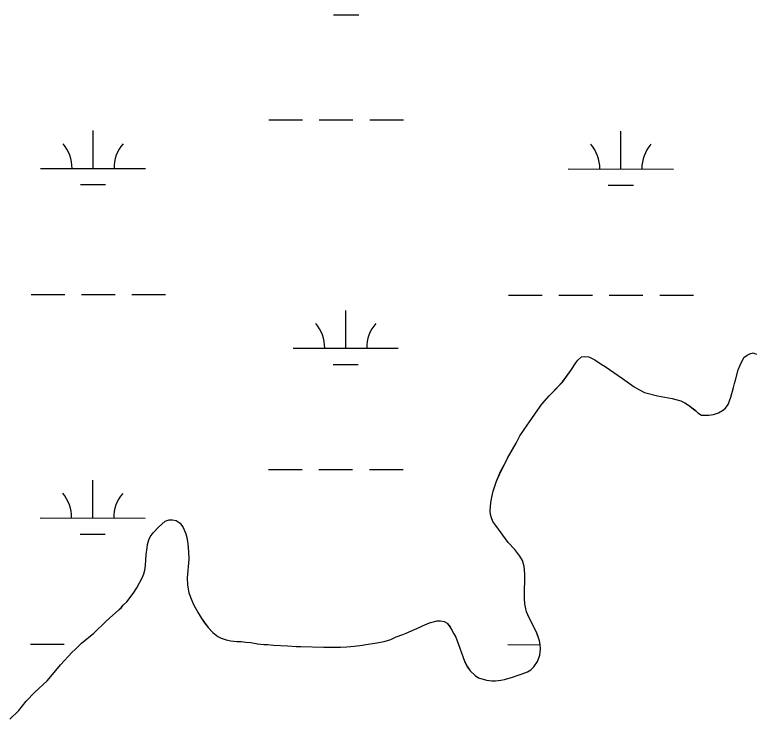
# Model space of a CAD drawing. Extents: x 3148686 to 3186545, y 916144 to 941516.
# Drawn here: x 3171994 to 3172697, y 924180 to 924850 of the extents above; entities that cross this region are included whole.
import ezdxf

# ---------------------------------------------------------------- set-up
doc = ezdxf.new("R2010")
doc.units = 0
for name, color, linetype in [('V-SITE-VEGE', 7, 'Continuous'), ('V-TOPO-SHOR', 7, 'Continuous'), ('V-WETL-SWMP', 7, 'Continuous')]:
    doc.layers.add(name, color=color, linetype=linetype)

msp = doc.modelspace()

# ---------------------------------------------------------------- linework, layer by layer
at = {"layer": 'V-SITE-VEGE'}
for p, q in [((3172529.91, 924521.6), (3172533.24, 924524.59)), ((3172533.24, 924524.59), (3172536.59, 924525.01)), ((3172536.59, 924525.01), (3172540.35, 924524.84)), ((3172540.35, 924524.84), (3172546.1, 924521.73)), ((3172683.96, 924516.11), (3172687.84, 924524.04)), ((3172687.84, 924524.04), (3172690.79, 924526.23)), ((3172690.79, 924526.23), (3172693.54, 924527.44)), ((3172693.54, 924527.44), (3172696.69, 924528.45)), ((3172523.27, 924511.67), (3172527.95, 924519.02)), ((3172527.95, 924519.02), (3172529.91, 924521.6)), ((3172546.1, 924521.73), (3172552.05, 924517.83)), ((3172552.05, 924517.83), (3172556.02, 924515.49)), ((3172515.27, 924500.75), (3172523.27, 924511.67)), ((3172556.02, 924515.49), (3172572.5, 924504.17)), ((3172679.92, 924502.65), (3172682.41, 924512.35)), ((3172682.41, 924512.35), (3172683.96, 924516.11)), ((3172572.5, 924504.17), (3172583.42, 924496.16)), ((3172504.89, 924489.81), (3172515.27, 924500.75)), ((3172583.42, 924496.16), (3172587.78, 924493.63)), ((3172678, 924495.53), (3172678.76, 924499.29)), ((3172678.76, 924499.29), (3172679.92, 924502.65)), ((3172502.54, 924487.62), (3172504.89, 924489.81)), ((3172587.78, 924493.63), (3172593.33, 924490.91)), ((3172593.33, 924490.91), (3172605.8, 924487.45)), ((3172675.5, 924486.43), (3172678, 924495.53)), ((3172495.69, 924479.66), (3172502.54, 924487.62)), ((3172605.8, 924487.45), (3172619.64, 924485.19)), ((3172619.64, 924485.19), (3172623.2, 924484.23)), ((3172623.2, 924484.23), (3172627.75, 924482.69)), ((3172627.75, 924482.69), (3172631.72, 924480.94)), ((3172673, 924479.3), (3172675.5, 924486.43)), ((3172491.78, 924474.3), (3172495.69, 924479.66)), ((3172631.72, 924480.94), (3172635.09, 924478.8)), ((3172635.09, 924478.8), (3172641.05, 924474.11)), ((3172667.31, 924473.53), (3172670.26, 924475.92)), ((3172670.26, 924475.92), (3172673, 924479.3)), ((3172486.12, 924466.16), (3172491.78, 924474.3)), ((3172641.05, 924474.11), (3172644.03, 924471.37)), ((3172644.03, 924471.37), (3172647.6, 924469.22)), ((3172647.6, 924469.22), (3172654.52, 924469.08)), ((3172654.52, 924469.08), (3172659.05, 924469.91)), ((3172659.05, 924469.91), (3172663.58, 924471.52)), ((3172663.58, 924471.52), (3172667.31, 924473.53)), ((3172481.83, 924459.61), (3172486.12, 924466.16)), ((3172474.8, 924449.68), (3172481.83, 924459.61)), ((3172471.1, 924442.55), (3172474.8, 924449.68)), ((3172462.93, 924428.27), (3172471.1, 924442.55)), ((3172461.37, 924424.9), (3172462.93, 924428.27)), ((3172456.51, 924415.58), (3172461.37, 924424.9)), ((3172452.44, 924406.46), (3172456.51, 924415.58)), ((3172449.36, 924396.76), (3172452.44, 924406.46)), ((3172447.27, 924386.09), (3172448.02, 924391.03)), ((3172448.02, 924391.03), (3172449.36, 924396.76)), ((3172446.54, 924378.18), (3172447.27, 924386.09)), ((3172446.77, 924374.63), (3172446.54, 924378.18)), ((3172137.62, 924368.22), (3172141.17, 924369.63)), ((3172141.17, 924369.63), (3172144.52, 924369.66)), ((3172144.52, 924369.66), (3172147.88, 924369.09)), ((3172447.78, 924371.48), (3172446.77, 924374.63)), ((3172449.19, 924368.14), (3172447.78, 924371.48)), ((3172126.06, 924357.07), (3172131.15, 924362.64)), ((3172131.15, 924362.64), (3172137.62, 924368.22)), ((3172147.88, 924369.09), (3172151.66, 924366.36)), ((3172151.66, 924366.36), (3172154.65, 924362.23)), ((3172451.79, 924364.2), (3172449.19, 924368.14)), ((3172463.76, 924347.91), (3172451.79, 924364.2)), ((3172123.13, 924353.3), (3172126.06, 924357.07)), ((3172154.65, 924362.23), (3172157.07, 924356.33)), ((3172157.07, 924356.33), (3172158.08, 924352.79)), ((3172120.82, 924345.97), (3172121.97, 924350.52)), ((3172121.97, 924350.52), (3172123.13, 924353.3)), ((3172158.08, 924352.79), (3172159.12, 924346.67)), ((3172119.31, 924336.68), (3172120.25, 924342.81)), ((3172120.25, 924342.81), (3172120.82, 924345.97)), ((3172159.12, 924346.67), (3172159.77, 924339.37)), ((3172469.94, 924341.25), (3172463.76, 924347.91)), ((3172118.81, 924326.01), (3172119.31, 924336.68)), ((3172159.77, 924339.37), (3172159.83, 924332.07)), ((3172474.73, 924334.97), (3172469.94, 924341.25)), ((3172477.13, 924331.04), (3172474.73, 924334.97)), ((3172159.83, 924332.07), (3172158.39, 924314.29)), ((3172478.75, 924325.13), (3172477.13, 924331.04)), ((3172117.09, 924318.1), (3172118.25, 924321.67)), ((3172118.25, 924321.67), (3172118.81, 924326.01)), ((3172479.6, 924318.03), (3172478.75, 924325.13)), ((3172110.68, 924304.83), (3172115.93, 924314.94)), ((3172115.93, 924314.94), (3172117.09, 924318.1)), ((3172158.39, 924314.29), (3172158.64, 924307.58)), ((3172479.15, 924299.86), (3172479.62, 924314.87)), ((3172479.62, 924314.87), (3172479.6, 924318.03)), ((3172158.64, 924307.58), (3172160.08, 924300.08)), ((3172100.91, 924291.72), (3172107.17, 924299.66)), ((3172107.17, 924299.66), (3172110.68, 924304.83)), ((3172160.08, 924300.08), (3172162.71, 924292.8)), ((3172479.2, 924294.33), (3172479.15, 924299.86)), ((3172162.71, 924292.8), (3172164.31, 924289.06)), ((3172479.43, 924289.59), (3172479.2, 924294.33)), ((3172093.47, 924283.96), (3172096.02, 924286.35)), ((3172096.02, 924286.35), (3172097.98, 924288.73)), ((3172097.98, 924288.73), (3172100.91, 924291.72)), ((3172164.31, 924289.06), (3172168.72, 924281.2)), ((3172480.05, 924286.44), (3172479.43, 924289.59)), ((3172481.07, 924282.1), (3172480.05, 924286.44)), ((3172084.65, 924275.99), (3172093.47, 924283.96)), ((3172168.72, 924281.2), (3172171.72, 924276.29)), ((3172482.28, 924279.15), (3172481.07, 924282.1)), ((3172485.69, 924271.87), (3172482.28, 924279.15)), ((3172069.56, 924261.85), (3172081.32, 924273.2)), ((3172081.32, 924273.2), (3172084.65, 924275.99)), ((3172171.72, 924276.29), (3172174.72, 924271.77)), ((3172174.72, 924271.77), (3172178.31, 924267.06)), ((3172382.26, 924268.88), (3172388.75, 924271.5)), ((3172388.75, 924271.5), (3172396.04, 924273.53)), ((3172396.04, 924273.53), (3172399.4, 924273.56)), ((3172399.4, 924273.56), (3172402.76, 924272.99)), ((3172402.76, 924272.99), (3172405.54, 924271.23)), ((3172405.54, 924271.23), (3172408.33, 924267.9)), ((3172490.5, 924262.63), (3172485.69, 924271.87)), ((3172178.31, 924267.06), (3172182.89, 924262.36)), ((3172366.52, 924261.65), (3172379.5, 924267.48)), ((3172379.5, 924267.48), (3172382.26, 924268.88)), ((3172408.33, 924267.9), (3172409.73, 924265.15)), ((3172409.73, 924265.15), (3172412.13, 924261.22)), ((3172057.99, 924252.28), (3172069.56, 924261.85)), ((3172182.89, 924262.36), (3172187.66, 924258.64)), ((3172187.66, 924258.64), (3172190.83, 924257.09)), ((3172352.15, 924255.81), (3172357.27, 924258.22)), ((3172357.27, 924258.22), (3172363.57, 924260.44)), ((3172363.57, 924260.44), (3172366.52, 924261.65)), ((3172412.13, 924261.22), (3172413.74, 924258.07)), ((3172413.74, 924258.07), (3172417.77, 924247.44)), ((3172493.33, 924254.36), (3172490.5, 924262.63)), ((3172051.92, 924246.11), (3172057.99, 924252.28)), ((3172190.83, 924257.09), (3172195.38, 924255.55)), ((3172195.38, 924255.55), (3172199.93, 924254.59)), ((3172199.93, 924254.59), (3172205.66, 924253.85)), ((3172205.66, 924253.85), (3172209.61, 924253.68)), ((3172209.61, 924253.68), (3172214.16, 924253.13)), ((3172214.16, 924253.13), (3172218.9, 924252.77)), ((3172218.9, 924252.77), (3172225.43, 924251.64)), ((3172225.43, 924251.64), (3172231.16, 924251.09)), ((3172231.16, 924251.09), (3172235.11, 924250.93)), ((3172235.11, 924250.93), (3172240.44, 924250.38)), ((3172240.44, 924250.38), (3172254.27, 924249.7)), ((3172317.06, 924249.4), (3172325.14, 924250.46)), ((3172325.14, 924250.46), (3172328.3, 924251.08)), ((3172328.3, 924251.08), (3172336.78, 924252.13)), ((3172336.78, 924252.13), (3172345.65, 924253.78)), ((3172345.65, 924253.78), (3172352.15, 924255.81)), ((3172493.95, 924251.01), (3172493.33, 924254.36)), ((3172494.38, 924246.47), (3172493.95, 924251.01)), ((3172037.82, 924231.58), (3172049.17, 924243.72)), ((3172049.17, 924243.72), (3172051.92, 924246.11)), ((3172254.27, 924249.7), (3172262.17, 924248.97)), ((3172262.17, 924248.97), (3172266.52, 924249)), ((3172266.52, 924249), (3172288.44, 924248.39)), ((3172288.44, 924248.39), (3172304.23, 924248.52)), ((3172304.23, 924248.52), (3172310.35, 924248.76)), ((3172310.35, 924248.76), (3172317.06, 924249.4)), ((3172417.77, 924247.44), (3172419.19, 924242.91)), ((3172493.64, 924240.74), (3172494.38, 924246.47)), ((3172419.19, 924242.91), (3172422.21, 924235.24)), ((3172491.52, 924234.8), (3172493.64, 924240.74)), ((3172031.95, 924224.43), (3172037.82, 924231.58)), ((3172422.21, 924235.24), (3172424.82, 924229.73)), ((3172424.82, 924229.73), (3172427.62, 924226)), ((3172485.26, 924226.85), (3172488.2, 924229.64)), ((3172488.2, 924229.64), (3172491.52, 924234.8)), ((3172025.1, 924216.48), (3172031.95, 924224.43)), ((3172427.62, 924226), (3172432.19, 924221.5)), ((3172473.06, 924221.82), (3172477, 924223.04)), ((3172477, 924223.04), (3172481.92, 924224.85)), ((3172481.92, 924224.85), (3172485.26, 924226.85)), ((3172013.54, 924205.53), (3172025.1, 924216.48)), ((3172432.19, 924221.5), (3172435.37, 924219.15)), ((3172435.37, 924219.15), (3172443.09, 924217.04)), ((3172443.09, 924217.04), (3172448.03, 924216.29)), ((3172448.03, 924216.29), (3172451.58, 924216.32)), ((3172451.58, 924216.32), (3172456.51, 924216.95)), ((3172456.51, 924216.95), (3172460.06, 924217.57)), ((3172460.06, 924217.57), (3172467.75, 924219.8)), ((3172467.75, 924219.8), (3172473.06, 924221.82)), ((3172005.32, 924197.17), (3172013.54, 924205.53)), ((3171998.28, 924188.23), (3172005.32, 924197.17)), ((3171989.66, 924179.87), (3171998.28, 924188.23))]:
    msp.add_line(p, q, dxfattribs=at)
at = {"layer": 'V-TOPO-SHOR'}
for points in [[(3172427.62, 924226), (3172432.19, 924221.5), (3172435.37, 924219.15), (3172443.09, 924217.04), (3172448.03, 924216.29), (3172451.58, 924216.32), (3172456.51, 924216.95), (3172460.06, 924217.57), (3172467.75, 924219.8), (3172473.06, 924221.82), (3172477, 924223.04), (3172481.92, 924224.85), (3172485.26, 924226.85), (3172488.2, 924229.64), (3172491.52, 924234.8), (3172493.64, 924240.74), (3172494.38, 924246.47), (3172493.95, 924251.01), (3172493.33, 924254.36), (3172491.72, 924259.29), (3172490.5, 924262.63), (3172485.69, 924271.87), (3172482.28, 924279.15), (3172481.07, 924282.1), (3172480.05, 924286.44), (3172479.43, 924289.59), (3172479.2, 924294.33), (3172479.15, 924299.86), (3172479.62, 924314.87), (3172479.6, 924318.03), (3172478.75, 924325.13), (3172477.13, 924331.04), (3172474.73, 924334.97), (3172469.94, 924341.25), (3172463.76, 924347.91), (3172451.79, 924364.2), (3172449.19, 924368.14), (3172447.78, 924371.48), (3172446.77, 924374.63), (3172446.54, 924378.18), (3172447.27, 924386.09), (3172448.02, 924391.03), (3172449.36, 924396.76), (3172452.44, 924406.46), (3172456.51, 924415.58), (3172461.37, 924424.9), (3172462.93, 924428.27), (3172471.11, 924442.55), (3172474.8, 924449.68), (3172481.83, 924459.61), (3172486.12, 924466.16), (3172491.78, 924474.3), (3172495.69, 924479.66), (3172502.54, 924487.62), (3172504.89, 924489.81), (3172515.27, 924500.75), (3172523.27, 924511.67), (3172527.95, 924519.02), (3172529.91, 924521.6), (3172533.24, 924524.59), (3172536.59, 924525.01), (3172540.35, 924524.84), (3172546.1, 924521.73), (3172552.05, 924517.83), (3172556.02, 924515.49), (3172572.5, 924504.17), (3172583.42, 924496.16), (3172587.78, 924493.63), (3172593.33, 924490.91), (3172605.8, 924487.45), (3172619.64, 924485.19), (3172623.2, 924484.23), (3172627.75, 924482.69), (3172631.72, 924480.94), (3172635.09, 924478.8), (3172641.05, 924474.11), (3172644.03, 924471.37), (3172647.6, 924469.22), (3172654.52, 924469.08), (3172659.05, 924469.91), (3172663.58, 924471.52), (3172667.31, 924473.53), (3172670.26, 924475.92), (3172673, 924479.3), (3172675.5, 924486.43), (3172678, 924495.53), (3172678.76, 924499.29), (3172679.92, 924502.65), (3172682.41, 924512.35), (3172683.96, 924516.11), (3172687.84, 924524.04), (3172690.79, 924526.23), (3172693.54, 924527.44), (3172696.69, 924528.45)], [(3171989.66, 924179.87), (3171998.28, 924188.23), (3172005.32, 924197.17), (3172013.54, 924205.53), (3172025.1, 924216.48), (3172031.95, 924224.43), (3172037.82, 924231.58), (3172049.17, 924243.72), (3172051.92, 924246.11), (3172057.99, 924252.28), (3172069.56, 924261.85), (3172081.32, 924273.2), (3172084.65, 924275.99), (3172093.47, 924283.96), (3172096.02, 924286.35), (3172097.98, 924288.73), (3172100.91, 924291.72), (3172102.87, 924294.1), (3172107.17, 924299.66), (3172110.68, 924304.83), (3172115.93, 924314.94), (3172117.09, 924318.1), (3172118.25, 924321.67), (3172118.81, 924326.02), (3172119.31, 924336.68), (3172120.25, 924342.81), (3172120.82, 924345.97), (3172121.97, 924350.52), (3172123.13, 924353.3), (3172126.06, 924357.07), (3172131.15, 924362.64), (3172137.62, 924368.22), (3172141.17, 924369.63), (3172144.52, 924369.66), (3172147.88, 924369.09), (3172151.66, 924366.36), (3172154.65, 924362.23), (3172157.07, 924356.33), (3172158.08, 924352.79), (3172159.12, 924346.67), (3172159.77, 924339.37), (3172159.83, 924332.07), (3172158.39, 924314.29), (3172158.64, 924307.58), (3172160.08, 924300.08), (3172162.71, 924292.8), (3172164.31, 924289.06), (3172168.72, 924281.2), (3172171.72, 924276.29), (3172174.72, 924271.77), (3172178.31, 924267.06), (3172182.89, 924262.36), (3172187.66, 924258.64), (3172190.83, 924257.09), (3172195.38, 924255.55), (3172199.93, 924254.59), (3172205.66, 924253.85), (3172209.61, 924253.68), (3172214.16, 924253.13), (3172218.9, 924252.77), (3172225.43, 924251.64), (3172231.16, 924251.09), (3172235.11, 924250.93), (3172240.44, 924250.38), (3172254.27, 924249.7), (3172262.17, 924248.97), (3172266.52, 924249), (3172288.44, 924248.39), (3172304.23, 924248.52), (3172310.35, 924248.76), (3172317.06, 924249.41), (3172325.14, 924250.46), (3172328.3, 924251.08), (3172336.78, 924252.13), (3172345.65, 924253.78), (3172352.15, 924255.81), (3172357.27, 924258.22), (3172363.57, 924260.44), (3172366.52, 924261.65), (3172379.5, 924267.48), (3172382.26, 924268.88), (3172388.75, 924271.5), (3172396.04, 924273.53), (3172399.4, 924273.56), (3172402.76, 924272.99), (3172405.54, 924271.24), (3172408.33, 924267.9), (3172409.73, 924265.15), (3172412.13, 924261.22), (3172413.74, 924258.07), (3172417.77, 924247.44), (3172419.19, 924242.91), (3172422.21, 924235.24), (3172424.82, 924229.73), (3172427.62, 924226)]]:
    msp.add_lwpolyline(points, dxfattribs=at)
at = {"layer": 'V-WETL-SWMP'}
for p, q in [((3172297.5, 924850.18), (3172321.5, 924850.15)), ((3172235.99, 924750.24), (3172267.99, 924750.21)), ((3172283.99, 924750.19), (3172315.99, 924750.16)), ((3172331.99, 924750.14), (3172363.99, 924750.11)), ((3172068.88, 924703.99), (3172068.92, 924739.99)), ((3172570.79, 924703.46), (3172570.82, 924739.46)), ((3172018.88, 924704.04), (3172118.88, 924703.94)), ((3172520.79, 924703.51), (3172620.79, 924703.41)), ((3172056.86, 924688.57), (3172080.86, 924688.55)), ((3172558.77, 924688.04), (3172582.77, 924688.02)), ((3172009.91, 924583.98), (3172041.91, 924583.95)), ((3172057.91, 924583.93), (3172089.91, 924583.9)), ((3172105.91, 924583.88), (3172137.91, 924583.85)), ((3172463.82, 924583.5), (3172495.82, 924583.47)), ((3172511.82, 924583.45), (3172543.82, 924583.42)), ((3172559.82, 924583.4), (3172591.82, 924583.37)), ((3172607.82, 924583.35), (3172639.82, 924583.32)), ((3172309.17, 924532.92), (3172309.21, 924568.92)), ((3172259.17, 924532.98), (3172359.17, 924532.87)), ((3172529.9, 924521.59), (3172533.23, 924524.58)), ((3172533.23, 924524.58), (3172536.58, 924525)), ((3172536.58, 924525), (3172540.34, 924524.83)), ((3172540.34, 924524.83), (3172546.09, 924521.72)), ((3172683.95, 924516.1), (3172687.83, 924524.03)), ((3172687.83, 924524.03), (3172690.78, 924526.23)), ((3172690.78, 924526.23), (3172693.53, 924527.43)), ((3172693.53, 924527.43), (3172696.68, 924528.44)), ((3172696.68, 924528.44), (3172699.65, 924527.28)), ((3172297.15, 924517.51), (3172321.15, 924517.48)), ((3172523.26, 924511.66), (3172527.94, 924519.01)), ((3172527.94, 924519.01), (3172529.9, 924521.59)), ((3172546.09, 924521.72), (3172552.04, 924517.82)), ((3172552.04, 924517.82), (3172556.01, 924515.48)), ((3172515.26, 924500.74), (3172523.26, 924511.66)), ((3172556.01, 924515.48), (3172572.49, 924504.16)), ((3172679.91, 924502.64), (3172682.4, 924512.34)), ((3172682.4, 924512.34), (3172683.95, 924516.1)), ((3172572.49, 924504.16), (3172583.41, 924496.15)), ((3172504.88, 924489.8), (3172515.26, 924500.74)), ((3172583.41, 924496.15), (3172587.77, 924493.62)), ((3172677.99, 924495.52), (3172678.75, 924499.28)), ((3172678.75, 924499.28), (3172679.91, 924502.64)), ((3172502.53, 924487.61), (3172504.88, 924489.8)), ((3172587.77, 924493.62), (3172593.32, 924490.9)), ((3172593.32, 924490.9), (3172605.79, 924487.44)), ((3172675.5, 924486.42), (3172677.99, 924495.52)), ((3172495.68, 924479.66), (3172502.53, 924487.61)), ((3172605.79, 924487.44), (3172619.63, 924485.18)), ((3172619.63, 924485.18), (3172623.19, 924484.22)), ((3172623.19, 924484.22), (3172627.75, 924482.68)), ((3172627.75, 924482.68), (3172631.71, 924480.94)), ((3172672.99, 924479.29), (3172675.5, 924486.42)), ((3172491.77, 924474.29), (3172495.68, 924479.66)), ((3172631.71, 924480.94), (3172635.08, 924478.79)), ((3172635.08, 924478.79), (3172641.04, 924474.1)), ((3172667.31, 924473.52), (3172670.25, 924475.91)), ((3172670.25, 924475.91), (3172672.99, 924479.29)), ((3172486.11, 924466.15), (3172491.77, 924474.29)), ((3172641.04, 924474.1), (3172644.03, 924471.36)), ((3172644.03, 924471.36), (3172647.6, 924469.22)), ((3172647.6, 924469.22), (3172654.51, 924469.07)), ((3172654.51, 924469.07), (3172659.04, 924469.9)), ((3172659.04, 924469.9), (3172663.57, 924471.51)), ((3172663.57, 924471.51), (3172667.31, 924473.52)), ((3172481.82, 924459.6), (3172486.11, 924466.15)), ((3172474.79, 924449.68), (3172481.82, 924459.6)), ((3172471.1, 924442.54), (3172474.79, 924449.68)), ((3172462.92, 924428.26), (3172471.1, 924442.54)), ((3172461.37, 924424.89), (3172462.92, 924428.26)), ((3172456.5, 924415.57), (3172461.37, 924424.89)), ((3172235.64, 924417.57), (3172267.64, 924417.54)), ((3172283.64, 924417.52), (3172315.64, 924417.49)), ((3172331.64, 924417.47), (3172363.64, 924417.43)), ((3172452.43, 924406.46), (3172456.5, 924415.57)), ((3172068.53, 924371.32), (3172068.57, 924407.32)), ((3172449.35, 924396.76), (3172452.43, 924406.46)), ((3172447.26, 924386.08), (3172448.01, 924391.02)), ((3172448.01, 924391.02), (3172449.35, 924396.76)), ((3172446.54, 924378.17), (3172447.26, 924386.08)), ((3172446.76, 924374.62), (3172446.54, 924378.17)), ((3172018.53, 924371.37), (3172118.53, 924371.26)), ((3172137.62, 924368.21), (3172141.16, 924369.62)), ((3172141.16, 924369.62), (3172144.51, 924369.65)), ((3172144.51, 924369.65), (3172147.88, 924369.09)), ((3172447.77, 924371.47), (3172446.76, 924374.62)), ((3172449.18, 924368.13), (3172447.77, 924371.47)), ((3172126.06, 924357.07), (3172131.14, 924362.63)), ((3172131.14, 924362.63), (3172137.62, 924368.21)), ((3172147.88, 924369.09), (3172151.65, 924366.35)), ((3172151.65, 924366.35), (3172154.64, 924362.23)), ((3172451.78, 924364.2), (3172449.18, 924368.13)), ((3172463.76, 924347.91), (3172451.78, 924364.2)), ((3172056.51, 924355.9), (3172080.51, 924355.87)), ((3172123.12, 924353.29), (3172126.06, 924357.07)), ((3172154.64, 924362.23), (3172157.06, 924356.32)), ((3172157.06, 924356.32), (3172158.07, 924352.78)), ((3172120.81, 924345.97), (3172121.96, 924350.52)), ((3172121.96, 924350.52), (3172123.12, 924353.29)), ((3172158.07, 924352.78), (3172159.11, 924346.67)), ((3172119.31, 924336.67), (3172120.25, 924342.8)), ((3172120.25, 924342.8), (3172120.81, 924345.97)), ((3172159.11, 924346.67), (3172159.76, 924339.37)), ((3172469.93, 924341.24), (3172463.76, 924347.91)), ((3172118.8, 924326.01), (3172119.31, 924336.67)), ((3172159.76, 924339.37), (3172159.82, 924332.06)), ((3172474.72, 924334.96), (3172469.93, 924341.24)), ((3172477.12, 924331.03), (3172474.72, 924334.96)), ((3172159.82, 924332.06), (3172158.38, 924314.28)), ((3172478.75, 924325.12), (3172477.12, 924331.03)), ((3172117.09, 924318.1), (3172118.24, 924321.66)), ((3172118.24, 924321.66), (3172118.8, 924326.01)), ((3172479.59, 924318.02), (3172478.75, 924325.12)), ((3172110.68, 924304.82), (3172115.93, 924314.93)), ((3172115.93, 924314.93), (3172117.09, 924318.1)), ((3172158.38, 924314.28), (3172158.63, 924307.57)), ((3172479.14, 924299.85), (3172479.62, 924314.86)), ((3172479.62, 924314.86), (3172479.59, 924318.02)), ((3172158.63, 924307.57), (3172160.07, 924300.08)), ((3172102.86, 924294.09), (3172107.16, 924299.66)), ((3172107.16, 924299.66), (3172110.68, 924304.82)), ((3172160.07, 924300.08), (3172162.7, 924292.79)), ((3172479.19, 924294.32), (3172479.14, 924299.85)), ((3172100.91, 924291.71), (3172102.86, 924294.09)), ((3172162.7, 924292.79), (3172164.31, 924289.05)), ((3172479.42, 924289.59), (3172479.19, 924294.32)), ((3172093.47, 924283.95), (3172096.01, 924286.34)), ((3172096.01, 924286.34), (3172097.97, 924288.72)), ((3172097.97, 924288.72), (3172100.91, 924291.71)), ((3172164.31, 924289.05), (3172168.72, 924281.19)), ((3172480.04, 924286.43), (3172479.42, 924289.59)), ((3172481.06, 924282.1), (3172480.04, 924286.43)), ((3172084.65, 924275.98), (3172093.47, 924283.95)), ((3172168.72, 924281.19), (3172171.72, 924276.28)), ((3172482.27, 924279.14), (3172481.06, 924282.1)), ((3172485.69, 924271.87), (3172482.27, 924279.14)), ((3172069.55, 924261.84), (3172081.31, 924273.19)), ((3172081.31, 924273.19), (3172084.65, 924275.98)), ((3172171.72, 924276.28), (3172174.71, 924271.76)), ((3172174.71, 924271.76), (3172178.3, 924267.05)), ((3172382.25, 924268.87), (3172388.74, 924271.49)), ((3172388.74, 924271.49), (3172396.03, 924273.52)), ((3172396.03, 924273.52), (3172399.39, 924273.55)), ((3172399.39, 924273.55), (3172402.75, 924272.98)), ((3172402.75, 924272.98), (3172405.53, 924271.23)), ((3172405.53, 924271.23), (3172408.32, 924267.89)), ((3172490.5, 924262.63), (3172485.69, 924271.87)), ((3172178.3, 924267.05), (3172182.88, 924262.35)), ((3172366.51, 924261.64), (3172379.5, 924267.47)), ((3172379.5, 924267.47), (3172382.25, 924268.87)), ((3172408.32, 924267.89), (3172409.72, 924265.14)), ((3172409.72, 924265.14), (3172412.12, 924261.21)), ((3172057.98, 924252.27), (3172069.55, 924261.84)), ((3172182.88, 924262.35), (3172187.65, 924258.64)), ((3172187.65, 924258.64), (3172190.82, 924257.08)), ((3172352.14, 924255.8), (3172357.26, 924258.21)), ((3172357.26, 924258.21), (3172363.56, 924260.43)), ((3172363.56, 924260.43), (3172366.51, 924261.64)), ((3172412.12, 924261.21), (3172413.73, 924258.07)), ((3172413.73, 924258.07), (3172417.76, 924247.44)), ((3172491.71, 924259.28), (3172490.5, 924262.63)), ((3172493.33, 924254.35), (3172491.71, 924259.28)), ((3172009.56, 924251.31), (3172041.56, 924251.27)), ((3172051.91, 924246.1), (3172057.98, 924252.27)), ((3172190.82, 924257.08), (3172195.38, 924255.54)), ((3172195.38, 924255.54), (3172199.93, 924254.59)), ((3172199.93, 924254.59), (3172205.66, 924253.84)), ((3172205.66, 924253.84), (3172209.61, 924253.68)), ((3172209.61, 924253.68), (3172214.15, 924253.12)), ((3172214.15, 924253.12), (3172218.89, 924252.76)), ((3172218.89, 924252.76), (3172225.42, 924251.63)), ((3172225.42, 924251.63), (3172231.15, 924251.08)), ((3172231.15, 924251.08), (3172235.1, 924250.92)), ((3172235.1, 924250.92), (3172240.44, 924250.37)), ((3172240.44, 924250.37), (3172254.26, 924249.69)), ((3172317.05, 924249.4), (3172325.14, 924250.45)), ((3172325.14, 924250.45), (3172328.29, 924251.07)), ((3172328.29, 924251.07), (3172336.77, 924252.12)), ((3172336.77, 924252.12), (3172345.64, 924253.77)), ((3172345.64, 924253.77), (3172352.14, 924255.8)), ((3172463.47, 924250.83), (3172493.97, 924250.8)), ((3172493.95, 924251), (3172493.33, 924254.35)), ((3172494.38, 924246.47), (3172493.95, 924251)), ((3172037.81, 924231.58), (3172049.17, 924243.71)), ((3172049.17, 924243.71), (3172051.91, 924246.1)), ((3172254.26, 924249.69), (3172262.16, 924248.96)), ((3172262.16, 924248.96), (3172266.51, 924249)), ((3172266.51, 924249), (3172288.43, 924248.38)), ((3172288.43, 924248.38), (3172304.22, 924248.51)), ((3172304.22, 924248.51), (3172310.34, 924248.75)), ((3172310.34, 924248.75), (3172317.05, 924249.4)), ((3172417.76, 924247.44), (3172419.18, 924242.91)), ((3172493.63, 924240.73), (3172494.38, 924246.47)), ((3172419.18, 924242.91), (3172422.2, 924235.23)), ((3172491.51, 924234.79), (3172493.63, 924240.73)), ((3172031.94, 924224.42), (3172037.81, 924231.58)), ((3172422.2, 924235.23), (3172424.81, 924229.72)), ((3172424.81, 924229.72), (3172427.61, 924225.99)), ((3172485.25, 924226.85), (3172488.19, 924229.63)), ((3172488.19, 924229.63), (3172491.51, 924234.79)), ((3172025.1, 924216.47), (3172031.94, 924224.42)), ((3172427.61, 924225.99), (3172432.18, 924221.49)), ((3172473.05, 924221.81), (3172476.99, 924223.03)), ((3172476.99, 924223.03), (3172481.91, 924224.85)), ((3172481.91, 924224.85), (3172485.25, 924226.85)), ((3172013.53, 924205.52), (3172025.1, 924216.47)), ((3172432.18, 924221.49), (3172435.36, 924219.14)), ((3172435.36, 924219.14), (3172443.08, 924217.03)), ((3172443.08, 924217.03), (3172448.02, 924216.28)), ((3172448.02, 924216.28), (3172451.57, 924216.31)), ((3172451.57, 924216.31), (3172456.51, 924216.94)), ((3172456.51, 924216.94), (3172460.06, 924217.56)), ((3172460.06, 924217.56), (3172467.74, 924219.8)), ((3172467.74, 924219.8), (3172473.05, 924221.81)), ((3172005.31, 924197.16), (3172013.53, 924205.52)), ((3171998.27, 924188.22), (3172005.31, 924197.16)), ((3171989.65, 924179.86), (3171998.27, 924188.22))]:
    msp.add_line(p, q, dxfattribs=at)
for centre, start, end in [((3172013.64, 924704.52), 359.16781, 40.71147), ((3172124.12, 924704.41), 139.1678, 180.71146), ((3172515.54, 924703.99), 359.16781, 40.71147), ((3172626.03, 924703.88), 139.1678, 180.71146), ((3172253.93, 924533.46), 359.16781, 40.71147), ((3172364.41, 924533.34), 139.1678, 180.71146), ((3172013.29, 924371.85), 359.16781, 40.71147), ((3172123.77, 924371.73), 139.1678, 180.71146)]:
    msp.add_arc(centre, 35.25, start, end, dxfattribs=at)

doc.saveas('drawing.dxf')
